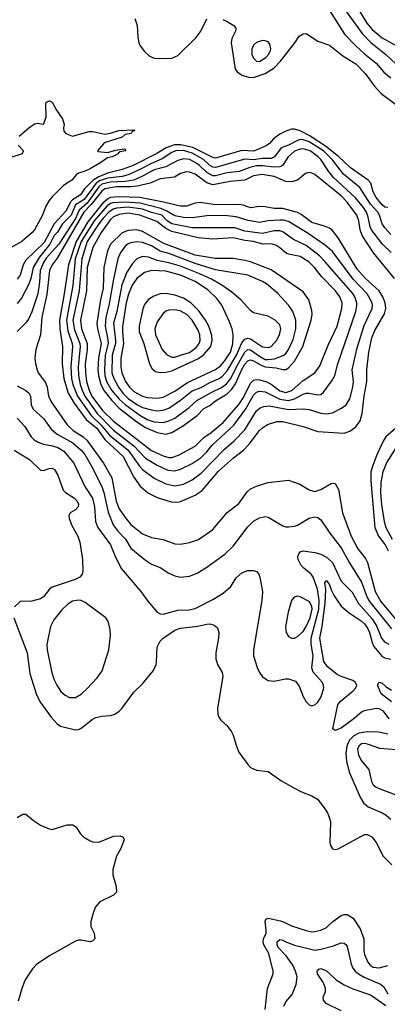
# Model space of a CAD drawing. Header units: inches. Extents: x 884549 to 1028252, y 526810 to 653624.
# Tile 959 of 1056: x 1006128 to 1008646, y 622482 to 629229. Entities that reach past the tile are written whole.
import ezdxf

# ---------------------------------------------------------------- set-up
doc = ezdxf.new("R2010")
doc.units = ezdxf.units.IN
doc.header["$MEASUREMENT"] = 0
doc.layers.add('B0602', color=7, linetype='Continuous')

msp = doc.modelspace()

# ---------------------------------------------------------------- linework, layer by layer
at = {"layer": 'B0602', "color": 5}
for points, elevation in [([(1008197.7, 629517.7), (1008474.6, 629134.6), (1008532.8, 629072.8), (1008636.3, 628990), (1008705.5, 628925.5)], 2360), ([(1008250, 629292.3), (1008353.2, 629130), (1008429.5, 629050), (1008490, 628994.4), (1008570.4, 628930.4), (1008623.2, 628870), (1008669.7, 628829.7)], 2340), ([(1008441.6, 629310), (1008505.7, 629205.7), (1008541.4, 629161.4), (1008610, 629104.8), (1008730, 629038.6), (1008770, 629023.5), (1008790, 629020.9), (1008810, 629023.8), (1008830, 629035.8), (1008850, 629063.2), (1008886.3, 629130), (1008935, 629190), (1008990, 629282.6)], 2380), ([(1006916.7, 629236.7), (1006931.6, 629190), (1006936.9, 629110), (1006944.9, 629070), (1006953.4, 629050), (1006982, 629010), (1007018, 628978), (1007050, 628965.5), (1007130, 628962.5), (1007170, 628966.1), (1007210, 628982.6), (1007334.5, 629105.5), (1007367.8, 629150), (1007410, 629234)], 2320), ([(1007518.8, 629230), (1007550, 629217), (1007594, 629190), (1007600.9, 629180.9), (1007607.7, 629170), (1007605.5, 629150), (1007579.9, 629100.1), (1007576.9, 629070), (1007605, 628890), (1007618.8, 628870), (1007651.5, 628850), (1007695.8, 628835.8), (1007730, 628833.1), (1007810, 628860.2), (1007870, 628899), (1007914, 628946), (1008012.4, 629070), (1008043.3, 629116.7), (1008070, 629132.9), (1008090, 629134.7), (1008170, 629082), (1008250, 629055.6), (1008340.4, 628980.4), (1008430, 628926.3), (1008497.6, 628857.6), (1008555.6, 628775.6), (1008603.3, 628723.3), (1008701.1, 628650)], 2320), ([(1006124.2, 628430), (1006190, 628488.9), (1006230, 628514.4), (1006250, 628520.7), (1006290, 628514), (1006310, 628562), (1006306.3, 628650), (1006310, 628661), (1006322, 628670), (1006332.8, 628672.8), (1006350, 628662.8), (1006379.5, 628610), (1006421.6, 628550), (1006433.4, 628510), (1006428, 628488), (1006430, 628464.7), (1006444.7, 628450), (1006490, 628430.8), (1006603.5, 628463.5), (1006630, 628462), (1006710, 628444.9), (1006750, 628450.5), (1006806, 628470), (1006910, 628474.8), (1006916, 628470), (1006898, 628462), (1006891, 628450), (1006850, 628442.7), (1006830, 628423.5), (1006713.3, 628386.7), (1006701.1, 628378.9), (1006660.7, 628330), (1006664.9, 628324.9), (1006730, 628318.3), (1006785.3, 628334.7), (1006843.6, 628343.6), (1006850, 628342), (1006851.8, 628330), (1006817, 628323), (1006803.9, 628316.1), (1006801.7, 628310), (1006761.6, 628290), (1006730, 628282.7), (1006684.1, 628250), (1006610, 628206.7), (1006570, 628188.5), (1006530, 628178.2), (1006514.1, 628165.9), (1006485.1, 628130), (1006427.4, 628092.6), (1006350, 628016.2), (1006329.7, 627990.3), (1006308, 627952), (1006284.7, 627890), (1006230.1, 627790), (1006214.1, 627770), (1006142.9, 627710), (1006070, 627668.9)], 2280), ([(1008650, 627942.9), (1008630, 627944.7), (1008610, 627960.2), (1008569.9, 628010), (1008549.9, 628050), (1008533.2, 628110), (1008514.3, 628130), (1008394.6, 628214.6), (1008311.2, 628291.2), (1008222.2, 628362.2), (1008110, 628435.8), (1008050, 628467.9), (1008010, 628479.6), (1007990, 628478.3), (1007950, 628466.3), (1007910, 628444.9), (1007867.3, 628412.7), (1007838.8, 628381.2), (1007815.9, 628364.1), (1007732.6, 628327.4), (1007650, 628333.6), (1007470, 628280.1), (1007450, 628285.8), (1007313.3, 628353.3), (1007232.6, 628372.6), (1007188.9, 628371.1), (1007131.8, 628350), (1007068.4, 628311.6), (1006905.2, 628230), (1006830, 628202.1), (1006730, 628176.8), (1006670, 628152.5), (1006631.2, 628130), (1006572.5, 628070), (1006543.8, 628030), (1006490, 627995), (1006477.8, 627982.2), (1006443.6, 627916.4), (1006364.4, 627830), (1006296.6, 627703.4), (1006170, 627580.4), (1006152.3, 627550), (1006130, 627478.5), (1006110.6, 627450)], 2320), ([(1006070, 628286.7), (1006147.9, 628312.1), (1006153.3, 628330), (1006117, 628370)], 2280), ([(1008670, 627757.9), (1008630, 627801.9), (1008611.9, 627830), (1008592.4, 627890), (1008580.7, 627910), (1008530, 627964.7), (1008458.4, 628078.4), (1008346.8, 628170), (1008267.4, 628270), (1008207.9, 628330), (1008110, 628392.3), (1008070, 628406.7), (1008050, 628407.7), (1008030, 628402.1), (1007970, 628368.6), (1007919.5, 628350), (1007873.5, 628290), (1007850, 628277.6), (1007790, 628277), (1007730, 628269.3), (1007670, 628272.5), (1007470, 628215.5), (1007450, 628218.7), (1007430.9, 628230), (1007386, 628270), (1007310, 628315.5), (1007250, 628331.9), (1007196, 628330), (1007170, 628319.6), (1007104.2, 628275.8), (1007030, 628244.5), (1006950, 628201.7), (1006870, 628166.4), (1006830, 628155), (1006730, 628142.9), (1006674.4, 628125.6), (1006652.2, 628107.8), (1006570, 627996.5), (1006510, 627960.4), (1006481.6, 627890), (1006421.4, 627830), (1006385.8, 627774.2), (1006364.2, 627750), (1006333.3, 627690), (1006261.5, 627598.5), (1006220.8, 627530), (1006204.6, 627455.4), (1006190, 627416.8), (1006140, 627320), (1006110, 627285)], 2340), ([(1008673.6, 627633.6), (1008613.9, 627690), (1008537.2, 627790), (1008527.5, 627810), (1008515.6, 627875.6), (1008503.9, 627910), (1008482.6, 627942.6), (1008428.3, 628008.3), (1008274.9, 628150), (1008242.1, 628190), (1008191.6, 628270), (1008173.3, 628290), (1008117.3, 628330), (1008070, 628343.2), (1008050, 628342.7), (1008010, 628328.3), (1007966.9, 628290), (1007929, 628231), (1007910, 628219.7), (1007870, 628217.9), (1007790, 628228.6), (1007750, 628227.4), (1007703.4, 628216.6), (1007630.3, 628189.7), (1007550, 628180.2), (1007470, 628158.7), (1007450, 628159.8), (1007410, 628181), (1007359.5, 628230), (1007329.9, 628250), (1007290, 628270.9), (1007250, 628276), (1007210, 628265.1), (1007130, 628220.7), (1007050, 628200.8), (1006970, 628156.8), (1006909.6, 628130.4), (1006850, 628119.3), (1006750, 628116), (1006690, 628101.2), (1006670, 628083.7), (1006590, 627970.8), (1006535.4, 627924.6), (1006510, 627866.4), (1006395.5, 627690), (1006310, 627594.5), (1006290, 627566), (1006268.4, 627510), (1006263.5, 627430), (1006252.4, 627350), (1006210, 627227.6), (1006190, 627180.9), (1006170, 627152), (1006110, 627092.4)], 2360), ([(1008694.5, 627454.5), (1008552, 627632), (1008474.7, 627750), (1008459.6, 627790), (1008451.3, 627851.3), (1008437.1, 627890), (1008370, 627979.4), (1008330, 628022.3), (1008150, 628167.2), (1008130, 628178.2), (1008110, 628181.7), (1008085.2, 628174.8), (1008030.4, 628130), (1007990, 628119), (1007950, 628120.6), (1007870, 628155), (1007787.7, 628167.7), (1007730, 628158.7), (1007669.5, 628130.5), (1007570, 628120.3), (1007450, 628097), (1007410, 628111.7), (1007330, 628170.4), (1007290, 628185.3), (1007270, 628186.5), (1007230, 628175.3), (1007189.3, 628150.7), (1007090, 628139.6), (1007021.2, 628110), (1006931.6, 628088.4), (1006890, 628083.6), (1006790, 628084.6), (1006710.7, 628069.3), (1006690, 628054.9), (1006617.5, 627962.5), (1006567.3, 627910), (1006385.2, 627594.8), (1006351, 627549), (1006333.1, 627510), (1006313.3, 627346.7), (1006278.7, 627190), (1006270.1, 627070), (1006239.5, 626970), (1006231.5, 626910), (1006235.7, 626870), (1006246.6, 626830), (1006255, 626810), (1006304, 626744), (1006315, 626710), (1006325.8, 626650), (1006344.2, 626610), (1006452.8, 626452.8), (1006494.8, 626414.8), (1006563.5, 626370), (1006588.3, 626348.3), (1006702.7, 626190), (1006758, 626090), (1006788.9, 625930), (1006810, 625876.5), (1006850, 625817.1), (1006888.7, 625770), (1006970, 625706.4), (1007030, 625680.2), (1007110, 625666), (1007190, 625638.4), (1007230, 625635.9), (1007290, 625646), (1007352.1, 625667.9), (1007450, 625736.2), (1007550, 625851.3), (1007630, 625914), (1007685.8, 625994.2), (1007710, 626013.7), (1007750, 626033), (1007830, 626056.9), (1007970, 626073.1), (1008045.7, 626045.7), (1008110, 626006.7), (1008150, 625995.9), (1008190, 626008.7), (1008260.9, 626050), (1008270, 626053.4), (1008290, 626050.3), (1008311, 626010), (1008339, 625850), (1008398.8, 625690), (1008443.2, 625603.2), (1008496.2, 625536.2), (1008510.1, 625510.1), (1008562, 625310), (1008601.4, 625241.4), (1008702, 625122)], 2380), ([(1006110, 626719.2), (1006170, 626689.2), (1006191.2, 626671.2), (1006201.3, 626650), (1006207.2, 626590), (1006219.7, 626559.7), (1006290, 626496.3), (1006342.5, 626422.5), (1006383.8, 626390), (1006491.5, 626330), (1006550, 626279.5), (1006573.5, 626250), (1006620.6, 626170), (1006691, 626030), (1006704.6, 625990), (1006733.6, 625853.6), (1006768.7, 625768.7), (1006802.7, 625722.7), (1006852.1, 625670), (1006890, 625607.1), (1006990, 625524.7), (1007030, 625499), (1007090, 625474.4), (1007150, 625435.6), (1007190, 625417.8), (1007230, 625409), (1007290, 625416.9), (1007342.6, 625437.4), (1007410, 625476.5), (1007532.8, 625567.2), (1007590, 625621.5), (1007690, 625755), (1007730, 625792.4), (1007770, 625816.5), (1007810, 625823.7), (1007830, 625820.3), (1007930, 625760.3), (1007950, 625753.7), (1007970, 625753.4), (1008010, 625758.9), (1008030, 625766.5), (1008110, 625813.5), (1008150, 625822), (1008170, 625817.6), (1008190, 625801.1), (1008252.1, 625710), (1008330.4, 625610.4), (1008387.5, 625507.5), (1008470, 625375.4), (1008509, 625270), (1008523.3, 625243.3), (1008674.4, 625054.4)], 2360), ([(1006110, 626499.7), (1006162.3, 626442.3), (1006205.6, 626370), (1006227.9, 626350), (1006254, 626334), (1006290, 626319.8), (1006353, 626310), (1006390, 626298.2), (1006430, 626271.5), (1006467.6, 626230), (1006497.6, 626190), (1006573.4, 626030), (1006625.9, 625950), (1006639.4, 625890), (1006646.1, 625790), (1006663.2, 625750), (1006750.8, 625630), (1006785.2, 625545.2), (1006826.2, 625466.2), (1006958, 625310), (1007004.5, 625244.5), (1007070.2, 625170.2), (1007090, 625158.7), (1007110, 625155.2), (1007210, 625183.9), (1007286.2, 625186.2), (1007330, 625194.3), (1007450, 625255), (1007521.6, 625298.4), (1007574.8, 625345.2), (1007610, 625404.9), (1007650, 625438), (1007690, 625454), (1007730, 625454.4), (1007750, 625447.7), (1007765.5, 625430), (1007773.7, 625410), (1007791.3, 625308.7), (1007786.9, 625250), (1007728.8, 624911.2), (1007730.3, 624869.7), (1007754, 624790), (1007770, 624755.5), (1007790, 624726.4), (1007830, 624700.3), (1007870, 624695.8), (1007947.9, 624712.1), (1007970, 624712.4), (1008016.2, 624696.2), (1008043.1, 624663.1), (1008070, 624590.7), (1008090, 624554), (1008110, 624533.4), (1008130, 624528.2), (1008150, 624534.9), (1008170, 624552.2), (1008192.4, 624590), (1008210.9, 624650), (1008208.5, 624670), (1008199.2, 624690), (1008138.4, 624758.4), (1008128.2, 624788.2), (1008137.5, 624870), (1008124.7, 624950), (1008124.3, 624990), (1008176.1, 625190), (1008178.9, 625250), (1008167.9, 625327.9), (1008138.3, 625410), (1008124, 625430), (1008074, 625470), (1008056.6, 625490), (1008035.2, 625530), (1008032.7, 625550), (1008038.9, 625570), (1008050, 625582.8), (1008070, 625590.1), (1008150, 625578.9), (1008190, 625567.7), (1008230, 625547.1), (1008270, 625510.2), (1008330, 625381.3), (1008405.2, 625305.2), (1008449.5, 625229.5), (1008542.6, 625122.6), (1008573.3, 625070), (1008606.3, 624990), (1008626.8, 624966.8), (1008655.5, 624950)], 2340), ([(1008719.1, 626440.9), (1008636.6, 626370), (1008618.2, 626341.8), (1008573.2, 626246.8), (1008545.8, 626174.3), (1008534.2, 626130), (1008533.8, 626070), (1008560.8, 625750), (1008584.8, 625690), (1008630.3, 625630.3), (1008651.5, 625590)], 2420), ([(1006090, 626279), (1006194.9, 626214.9), (1006270, 626142.3), (1006290, 626139.6), (1006330, 626154.3), (1006350, 626156), (1006366, 626146), (1006388.7, 626108.7), (1006426.1, 626006.1), (1006440.9, 625990), (1006504.4, 625950), (1006521.6, 625930), (1006530.2, 625910), (1006528.8, 625890), (1006509.3, 625870.7), (1006473.7, 625850), (1006465.2, 625830), (1006467.6, 625810), (1006484, 625764), (1006526.5, 625690), (1006540.3, 625650), (1006557.6, 625530), (1006559.3, 625450), (1006555.5, 625430), (1006539.1, 625410), (1006507.1, 625392.9), (1006350, 625341), (1006332.4, 625327.6), (1006290, 625273.7), (1006270, 625260.3), (1006210, 625245.3), (1006130, 625241.2), (1006093.2, 625206.8)], 2320), ([(1008705.4, 626294.6), (1008643.3, 626196.7), (1008616.2, 626130), (1008602.6, 626057.4), (1008600.5, 625990), (1008605.8, 625905.8), (1008623.7, 625790), (1008636.1, 625750), (1008678.4, 625670)], 2440), ([(1008658, 624438), (1008619.2, 624490), (1008590, 624507), (1008570, 624508.6), (1008487.7, 624492.3), (1008470, 624483.5), (1008420.1, 624439.9), (1008330, 624374.8), (1008290, 624358.7), (1008272.3, 624370), (1008306.2, 624533.8), (1008323.5, 624556.5), (1008412.9, 624630), (1008431.5, 624650), (1008437.1, 624670), (1008426.5, 624690), (1008410, 624701.5), (1008330, 624727.5), (1008302.1, 624742.1), (1008235.7, 624795.7), (1008210.5, 624830.5), (1008184.3, 624990), (1008200.4, 625070), (1008219.8, 625230), (1008224.1, 625324.1), (1008218.8, 625370), (1008230, 625386), (1008250, 625356.5), (1008261.3, 625321.3), (1008281.3, 625281.3), (1008330.9, 625210.9), (1008384.1, 625164.1), (1008467.2, 625110), (1008490, 625088.8), (1008510, 625059.4), (1008523.1, 625030), (1008541.7, 624961.7), (1008554, 624934), (1008610, 624865.5), (1008630, 624855.7), (1008670, 624847.5)], 2320), ([(1006086.7, 625130), (1006180.2, 624890), (1006197.1, 624750), (1006243.3, 624603.4), (1006270.1, 624550.1), (1006342.8, 624450), (1006384.8, 624404.8), (1006408.5, 624388.5), (1006510, 624363.6), (1006530, 624365.8), (1006550, 624374.9), (1006625.4, 624434.6), (1006650, 624448), (1006690, 624457.6), (1006750, 624460.2), (1006779.5, 624470), (1006809.6, 624490), (1006827.8, 624510), (1006910, 624620.7), (1006970, 624678.7), (1007043.5, 624770), (1007061.8, 624810), (1007065.8, 624830), (1007069.8, 624930), (1007089, 624970), (1007109.8, 624990), (1007190, 625044.9), (1007230, 625058.6), (1007347.2, 625072.8), (1007410, 625087.6), (1007430, 625088.9), (1007460.9, 625080.9), (1007482.9, 625062.9), (1007491.8, 625030), (1007490.3, 624990), (1007470.3, 624890), (1007470.4, 624850), (1007482.4, 624810), (1007515.1, 624755.1), (1007518.4, 624730), (1007482.6, 624510), (1007486, 624470), (1007492.2, 624450), (1007506.7, 624430), (1007550.2, 624390.2), (1007578.7, 624350), (1007590, 624326), (1007612.2, 624250), (1007630, 624210.8), (1007690, 624124.7), (1007710, 624104.7), (1007750, 624086), (1007830, 624076.3), (1007916.3, 624016.3), (1008005.4, 623965.4), (1008057.7, 623937.7), (1008130, 623910.5), (1008168.5, 623888.5), (1008219.9, 623819.9), (1008238, 623790), (1008253, 623750), (1008258, 623730), (1008253.4, 623590), (1008257.3, 623570), (1008270, 623546.8), (1008290, 623542), (1008310, 623548.5), (1008490, 623646.7), (1008510, 623645.8), (1008539.5, 623630), (1008570.1, 623590.1), (1008617.1, 623497.1), (1008677.5, 623437.5)], 2320), ([(1008674.8, 624554.8), (1008603.4, 624610), (1008577.8, 624670), (1008589.5, 624690), (1008610, 624683), (1008637.3, 624657.3), (1008674.3, 624634.3)], 2280), ([(1008650, 624332.8), (1008586.6, 624346.6), (1008510, 624349.5), (1008450, 624339.5), (1008417.2, 624322.8), (1008385.6, 624290), (1008368.8, 624250), (1008362.6, 624202.6), (1008366.3, 624146.3), (1008387.6, 624067.6), (1008460.5, 623900.5), (1008483.2, 623863.2), (1008515.8, 623835.8), (1008610, 623794.5), (1008637.4, 623777.4), (1008670, 623750.2)], 2340), ([(1008710, 624226.3), (1008595.3, 624235.3), (1008510, 624264.8), (1008490, 624268.4), (1008470, 624266), (1008450, 624251.9), (1008442.8, 624230), (1008448.4, 624188.4), (1008470, 624150.2), (1008520.1, 624090), (1008538.5, 624010), (1008550, 623986.2), (1008569.6, 623969.6), (1008590, 623960.1), (1008800.5, 623880.5)], 2360), ([(1006110, 623762.8), (1006150, 623784.7), (1006170, 623784.7), (1006221.6, 623741.6), (1006270, 623710.6), (1006330, 623684), (1006350, 623680.7), (1006452.8, 623712.8), (1006493, 623713), (1006515.2, 623695.2), (1006544.9, 623650), (1006566.3, 623626.3), (1006610, 623601.6), (1006630, 623595.5), (1006670, 623594), (1006770, 623634.9), (1006815.5, 623635.5), (1006832, 623630), (1006839.8, 623619.8), (1006842.8, 623610), (1006820.3, 623550), (1006790, 623497.2), (1006766.7, 623406.7), (1006766, 623370), (1006788, 623290), (1006790.4, 623250), (1006770, 623229.7), (1006676, 623184), (1006647.7, 623150), (1006632.3, 623107.7), (1006616.3, 623050), (1006614.8, 623014.8), (1006638, 622970), (1006642, 622930), (1006630, 622918), (1006610.7, 622909.3), (1006550, 622922), (1006530, 622922), (1006510, 622915.3), (1006327, 622813), (1006244.1, 622755.9), (1006215.9, 622724.1), (1006165.3, 622650), (1006143.8, 622596.2), (1006116.7, 622503.3)], 2280), ([(1007810, 622446.4), (1007825.2, 622590), (1007863.1, 622690), (1007864.8, 622710), (1007833.5, 622830), (1007800.1, 622890), (1007796, 622910), (1007797.1, 622930), (1007815.8, 622970), (1007817.3, 622990), (1007808.7, 623050), (1007813.7, 623066.3), (1007830, 623072.4), (1007913.6, 623053.6), (1007943.8, 623043.8), (1007990, 623020.1), (1008090, 622988.2), (1008130, 622979.4), (1008150, 622980.1), (1008190, 622990.2), (1008230, 623008.5), (1008272.4, 623050), (1008330, 623091.7), (1008350, 623098), (1008370, 623097.2), (1008411.3, 623071.3), (1008459.9, 622999.9), (1008485.5, 622930), (1008485.1, 622850), (1008490, 622824.4), (1008511.7, 622770), (1008529.3, 622749.3), (1008550, 622737.3), (1008590, 622730.9), (1008650, 622748.3)], 2280), ([(1007936.5, 622470), (1007950, 622499.6), (1007995.3, 622550), (1008021.7, 622618.2), (1008027.5, 622670), (1008016.7, 622710), (1007997.8, 622750), (1007954, 622814), (1007900.2, 622870), (1007890.5, 622890), (1007892.7, 622910), (1007910, 622926.5), (1007930, 622922.4), (1007950.3, 622910), (1008010, 622888.4), (1008150, 622853.9), (1008190, 622859.5), (1008270, 622880.1), (1008330, 622902.7), (1008350, 622902), (1008364.6, 622890), (1008370, 622879.1), (1008397.6, 622757.6), (1008410.1, 622730), (1008425.4, 622710), (1008449.3, 622690), (1008487.7, 622667.7), (1008600.3, 622620.3), (1008621.4, 622601.4), (1008650, 622553.2)], 2260), ([(1008330, 622437.5), (1008227.7, 622487.7), (1008209.7, 622510), (1008207.2, 622530), (1008222.2, 622570), (1008222.2, 622590), (1008208.5, 622630), (1008167.6, 622690), (1008164.8, 622710), (1008176.3, 622723.7), (1008190, 622726.5), (1008230, 622711.7), (1008294.8, 622650), (1008350, 622615.4), (1008410, 622588), (1008530, 622547.2), (1008635, 622475)], 2240)]:
    msp.add_lwpolyline(points, dxfattribs=dict(at, elevation=elevation))
for points, elevation in [([(1007790, 629086.2), (1007750, 629071.8), (1007730, 629053.5), (1007719, 629030), (1007719, 628990), (1007730, 628964.6), (1007750, 628944.5), (1007770, 628943.5), (1007814.2, 628970), (1007833, 628990), (1007843.7, 629010), (1007848.9, 629030), (1007842.3, 629062.3), (1007830, 629076.8), (1007810, 629085)], 2340), ([(1006810, 628015.1), (1006750, 628010), (1006730, 628000), (1006696.2, 627970), (1006595, 627845), (1006514.4, 627710), (1006461.4, 627550), (1006433.2, 627350), (1006401.1, 627170), (1006403.3, 627110), (1006421.9, 626990), (1006418.2, 626870), (1006430.6, 626770), (1006461, 626670), (1006500.4, 626600.4), (1006583.4, 626490), (1006656.5, 626430), (1006710, 626351.8), (1006835.9, 626235.9), (1006910, 626093.9), (1006952.3, 626032.3), (1007006.7, 625986.8), (1007070, 625954), (1007166.1, 625926), (1007210, 625923.6), (1007230, 625927.6), (1007330, 625970.7), (1007378.1, 626001.9), (1007490, 626135.8), (1007592.7, 626227.3), (1007661, 626279), (1007699.1, 626320.9), (1007770, 626413.2), (1007790, 626433.4), (1007825, 626455), (1007890, 626475.3), (1007930, 626476.4), (1008070, 626442.6), (1008170, 626406.6), (1008350, 626395.4), (1008390, 626408.5), (1008430, 626439.7), (1008459.2, 626480.8), (1008474.2, 626530), (1008487.2, 626650), (1008506.2, 626750), (1008506.2, 626830), (1008519.3, 626950), (1008540.7, 627050), (1008560.5, 627099.5), (1008627.1, 627212.9), (1008636.1, 627250), (1008631.8, 627290), (1008616.3, 627330), (1008591.2, 627370), (1008496.5, 627456.5), (1008440.5, 627520.5), (1008310, 627735), (1008270, 627785.5), (1008250, 627799.5), (1008214.7, 627814.7), (1008130, 627838.5), (1008055.2, 627895.2), (1008030, 627907), (1007930, 627935), (1007870, 627934.2), (1007810, 627946), (1007770, 627948), (1007710, 627939.5), (1007658, 627958), (1007630, 627963.1), (1007470, 627959.9), (1007364.2, 627975.7), (1007330, 627971.5), (1007270, 627952.3), (1007230, 627950.3), (1007101.7, 627981.7), (1006950.5, 628010.5)], 2420), ([(1006850, 627979.6), (1006765.8, 627974.2), (1006750, 627970), (1006726.7, 627953.3), (1006637.4, 627850), (1006548.8, 627710), (1006508.9, 627590), (1006492.1, 627407.9), (1006448.3, 627170), (1006456.5, 627096.5), (1006486.4, 627010), (1006489.2, 626990), (1006477.5, 626850), (1006483.7, 626770), (1006491.8, 626730), (1006523.6, 626650), (1006616.8, 626516.8), (1006687.1, 626450), (1006742.6, 626382.6), (1006870, 626280.1), (1006949.3, 626169.3), (1006970, 626147.3), (1007047.9, 626087.9), (1007128.9, 626048.9), (1007190, 626035.9), (1007250, 626046.3), (1007310, 626075.4), (1007370, 626120.7), (1007530, 626287.2), (1007597.1, 626342.9), (1007670, 626419.2), (1007750, 626548.6), (1007775.1, 626570), (1007800.9, 626579.1), (1007837.3, 626582.7), (1007970, 626557.2), (1008070, 626563.6), (1008110, 626557.8), (1008190, 626532.5), (1008230.6, 626529.4), (1008270, 626535.9), (1008332.9, 626567.1), (1008363.1, 626590), (1008389.9, 626630.1), (1008410.8, 626710), (1008415.4, 626750), (1008406, 626830), (1008440.4, 626979.6), (1008486.7, 627133.3), (1008541.5, 627250), (1008544.5, 627270), (1008541.5, 627290), (1008507.3, 627350), (1008411.3, 627451.3), (1008270, 627640.5), (1008221.9, 627681.9), (1008104.6, 627764.6), (1007970, 627846.5), (1007935.8, 627855.8), (1007910, 627856.4), (1007830, 627850.5), (1007770, 627839.4), (1007692.4, 627852.4), (1007610, 627878.2), (1007530, 627886.6), (1007410, 627884), (1007309.3, 627870.7), (1007250, 627872.7), (1007190, 627884), (1007136.5, 627916.5), (1007094.5, 627934.5), (1006952.6, 627972.6)], 2440), ([(1006870, 627944.4), (1006790, 627937.1), (1006769.2, 627930.8), (1006739, 627910), (1006699.1, 627870), (1006670, 627831), (1006590.6, 627710), (1006552.9, 627590), (1006534.9, 627370), (1006491.8, 627170), (1006504.3, 627104.3), (1006539.4, 627010), (1006541.1, 626990), (1006528.3, 626850), (1006531.7, 626790), (1006542.9, 626730), (1006554.9, 626690), (1006573.5, 626650), (1006657.9, 626530), (1006770, 626417.4), (1006909.7, 626310), (1006990, 626225), (1007070, 626175.7), (1007143, 626143), (1007190, 626137.6), (1007230, 626148), (1007310, 626188), (1007370, 626229.6), (1007410, 626269), (1007446.1, 626313.9), (1007594.5, 626450), (1007677.7, 626562.3), (1007730, 626656.2), (1007750, 626675.7), (1007770, 626683.3), (1007810, 626679.2), (1007910, 626628.6), (1007970, 626619.2), (1008010, 626630), (1008070, 626663.8), (1008090, 626669.1), (1008110, 626669.6), (1008170, 626658.6), (1008190, 626661.8), (1008210, 626675.8), (1008266.3, 626753.7), (1008285.7, 626790), (1008306.7, 626870), (1008429.9, 627230), (1008438.4, 627270), (1008437.1, 627290), (1008423.4, 627330), (1008410, 627352.2), (1008220.7, 627570), (1008181, 627610), (1008090, 627681.7), (1008002.8, 627722.8), (1007930, 627775.3), (1007910, 627781.3), (1007870, 627782.9), (1007790, 627764.6), (1007670, 627779.6), (1007602.2, 627802.2), (1007310, 627802.6), (1007170, 627829.9), (1007139.2, 627850), (1007100.4, 627890), (1007030, 627907.9), (1006970, 627930.9)], 2460), ([(1006870, 627902.2), (1006810, 627894.6), (1006770, 627877.7), (1006750, 627859.5), (1006685.8, 627770), (1006630, 627668.1), (1006591, 627530), (1006585.5, 627370), (1006544.6, 627170), (1006551.3, 627110), (1006589.5, 627010), (1006589.3, 626970), (1006576, 626870), (1006577.7, 626810), (1006586.5, 626750), (1006602.7, 626690), (1006622.9, 626650), (1006695.9, 626550), (1006770, 626477), (1007030, 626276.5), (1007110, 626239.7), (1007150, 626228.8), (1007170, 626229.2), (1007215.9, 626244.1), (1007330, 626307.5), (1007390, 626365.6), (1007439.4, 626400.6), (1007520.8, 626470), (1007630, 626592.4), (1007660.5, 626639.5), (1007710, 626738.8), (1007730, 626758.6), (1007750, 626763.4), (1007770, 626761.6), (1007814.6, 626750), (1007850, 626732), (1007910, 626684.9), (1007950, 626674.6), (1007991, 626689), (1008070, 626757.2), (1008150, 626808.6), (1008183.7, 626856.3), (1008241, 626999), (1008302.5, 627130), (1008335, 627250), (1008337.1, 627290), (1008320.7, 627330), (1008291, 627370), (1008194.6, 627470), (1008147.8, 627530), (1008110, 627567.3), (1008050, 627605.4), (1007970, 627621.8), (1007952.1, 627630), (1007910, 627666.6), (1007883, 627683), (1007850, 627692.6), (1007790, 627691.9), (1007730, 627708.7), (1007670, 627716.4), (1007590, 627734.4), (1007450, 627725.4), (1007350, 627734.8), (1007170, 627778.2), (1007130, 627799), (1007066.9, 627846.9), (1006950, 627890.7)], 2480), ([(1006930, 627788), (1006870, 627783.7), (1006830, 627767.6), (1006749.5, 627690), (1006730, 627645.8), (1006704.3, 627530), (1006699.6, 627390), (1006681.3, 627310), (1006655.9, 627150), (1006660.1, 627110), (1006686.3, 627010), (1006667.8, 626910), (1006663.9, 626830), (1006667.7, 626790), (1006682.6, 626730), (1006705.9, 626685.9), (1006759, 626619), (1006810, 626567.6), (1006930, 626473.3), (1006990, 626435.6), (1007070, 626399.5), (1007130, 626389.7), (1007170, 626400.8), (1007250, 626448.2), (1007343.2, 626516.8), (1007390, 626564.6), (1007430, 626585), (1007470, 626616.9), (1007550, 626665), (1007582, 626698), (1007606.7, 626733.3), (1007650, 626831.5), (1007670, 626867.5), (1007690, 626892), (1007710, 626898.1), (1007730, 626891.3), (1007781.1, 626861.1), (1007810.2, 626849.8), (1007883.6, 626843.6), (1007930, 626831.1), (1007950, 626831.7), (1007970, 626843.3), (1008010, 626890.1), (1008067.5, 626990), (1008125.3, 627170), (1008132.1, 627210), (1008130, 627236), (1008108.4, 627310), (1008070, 627363.4), (1007850, 627515.9), (1007710, 627569.9), (1007670, 627579.9), (1007590, 627593.4), (1007467.6, 627592.4), (1007330, 627615.4), (1007115.1, 627695.1), (1006970, 627778.3)], 2520), ([(1006930, 627705.9), (1006890, 627700.2), (1006870, 627694), (1006850, 627677.1), (1006817.2, 627630), (1006800.1, 627590), (1006769.5, 627450.5), (1006738.5, 627270), (1006717.4, 627190), (1006712.3, 627130), (1006729.6, 627049.6), (1006732.9, 627010), (1006714.5, 626930), (1006708.7, 626830), (1006711, 626790), (1006721.7, 626750), (1006757.6, 626690), (1006809.6, 626629.6), (1006850, 626592.8), (1006950, 626519), (1007000.1, 626490), (1007050, 626472.5), (1007110, 626469.3), (1007150, 626479.7), (1007190, 626499.4), (1007288, 626572), (1007341.4, 626618.6), (1007443.3, 626676.7), (1007510, 626709), (1007545.4, 626734.6), (1007574.9, 626770), (1007612.3, 626850), (1007670, 626951.4), (1007690, 626969.3), (1007710, 626967.3), (1007770, 626922.9), (1007810, 626901.7), (1007830, 626899.5), (1007874, 626906), (1007933, 626927), (1007950, 626942.4), (1007969.4, 626970), (1008001.9, 627038.1), (1008018.8, 627110), (1008018.8, 627170), (1007998.4, 627230), (1007971.2, 627271.2), (1007894.4, 627354.4), (1007818.4, 627418.4), (1007790, 627435.2), (1007690, 627479.2), (1007470, 627515.1), (1007330, 627558.1), (1007150, 627626.5), (1007090, 627642.3), (1007030, 627679.2), (1006970, 627702.8)], 2540), ([(1006970, 627606.3), (1006930.1, 627589.9), (1006901.1, 627558.9), (1006861.9, 627498.1), (1006828.5, 627411.5), (1006793.2, 627230), (1006771.1, 627150), (1006784.5, 627030), (1006783.3, 627010), (1006762, 626930), (1006760.1, 626810), (1006771.7, 626770), (1006804, 626710), (1006834.5, 626670), (1006870, 626634.3), (1006930, 626593.1), (1006970, 626572.5), (1007030, 626554.6), (1007070, 626549.2), (1007110, 626553.6), (1007150, 626567.8), (1007230, 626621.9), (1007310, 626685), (1007370, 626709.7), (1007430, 626744.1), (1007490, 626769), (1007515.4, 626784.6), (1007550, 626823.1), (1007612.1, 626930), (1007650, 627015.3), (1007670, 627039.4), (1007690, 627046.2), (1007710, 627041.4), (1007790, 626988.5), (1007830, 626982.6), (1007850, 626990.2), (1007887.1, 627030), (1007908.2, 627070), (1007916.8, 627110), (1007910, 627137.4), (1007877.4, 627170), (1007830, 627196.8), (1007730, 627221.3), (1007710, 627236.9), (1007643.1, 627310), (1007581.4, 627361.4), (1007512.9, 627410), (1007441.3, 627450), (1007355.8, 627490), (1007230, 627539.9), (1007150, 627563.1), (1007070, 627578.5), (1007010, 627601.1)], 2560), ([(1007030, 627511), (1006983.7, 627496.3), (1006930, 627456.4), (1006897.6, 627410), (1006872.4, 627347.6), (1006858.3, 627290), (1006833.1, 627126.9), (1006831.7, 627090), (1006838.6, 627010), (1006821, 626910), (1006821.4, 626850), (1006828.5, 626810), (1006852.9, 626750), (1006879.6, 626710), (1006910, 626680.8), (1006970, 626649.7), (1007001.1, 626641.1), (1007070, 626635.6), (1007110, 626642.1), (1007190, 626683), (1007277.1, 626742.9), (1007468.1, 626831.9), (1007503.1, 626856.9), (1007530, 626888.2), (1007571, 626950), (1007587.6, 627007.6), (1007591.3, 627070), (1007582.9, 627110), (1007563.5, 627163.5), (1007512, 627272), (1007478.7, 627318.7), (1007416.9, 627376.9), (1007330, 627435.5), (1007230, 627477.8), (1007130, 627505.9)], 2580), ([(1007130, 627353.5), (1007090, 627350.8), (1007046, 627334), (1007010, 627312.4), (1006983.6, 627276.4), (1006972.3, 627247.7), (1006946.9, 627130), (1006947.4, 627090), (1006978.7, 627010), (1007017, 626870), (1007035.5, 626835.5), (1007058.6, 626818.6), (1007090, 626810.7), (1007130, 626813.3), (1007170, 626823.5), (1007351.6, 626908.4), (1007388, 626932), (1007436.1, 626990), (1007446.8, 627030), (1007443.9, 627063.9), (1007423.4, 627130), (1007401.5, 627170), (1007355, 627235), (1007301.1, 627290), (1007250, 627320.6), (1007190, 627342.5)], 2620), ([(1007190, 627239.9), (1007150, 627238.5), (1007128.8, 627231.2), (1007110, 627215.8), (1007070, 627159.6), (1007053.4, 627110), (1007058.6, 627070), (1007103.9, 626970), (1007134, 626934), (1007170, 626915.7), (1007190, 626916.4), (1007230, 626929.6), (1007290, 626948.4), (1007336.9, 626983.1), (1007356.2, 627010), (1007364.1, 627030), (1007362.3, 627070), (1007350, 627102.4), (1007309.9, 627170), (1007273.6, 627210), (1007226.7, 627233.3)], 2640), ([(1006530, 625251.8), (1006490, 625243.7), (1006456.8, 625223.2), (1006415.6, 625184.4), (1006362.4, 625117.6), (1006339.3, 625070), (1006313.5, 624946.5), (1006315.8, 624910), (1006345.2, 624765.2), (1006362.7, 624710), (1006382, 624670), (1006410, 624626.5), (1006440.2, 624599.8), (1006470, 624585.2), (1006510, 624584.2), (1006550, 624608), (1006592.7, 624647.3), (1006659.7, 624720.3), (1006692, 624768), (1006738.2, 624910), (1006749.6, 625009.6), (1006747.5, 625047.5), (1006738, 625090), (1006732.3, 625110), (1006718, 625130), (1006575.6, 625235.6), (1006550, 625249.1)], 2340), ([(1008030, 625278.9), (1008006.9, 625273.1), (1007990.1, 625249.9), (1007967.8, 625170), (1007948.5, 625068.5), (1007952.9, 625030), (1007970, 625002.4), (1007990, 624990.3), (1008010, 624992), (1008030, 625003.1), (1008070, 625035.9), (1008090, 625070.2), (1008118.6, 625130), (1008131.9, 625190), (1008129.9, 625210), (1008110, 625241.8), (1008050, 625274.6)], 2360)]:
    msp.add_lwpolyline(points, close=True, dxfattribs=dict(at, elevation=elevation))

doc.saveas('drawing.dxf')
